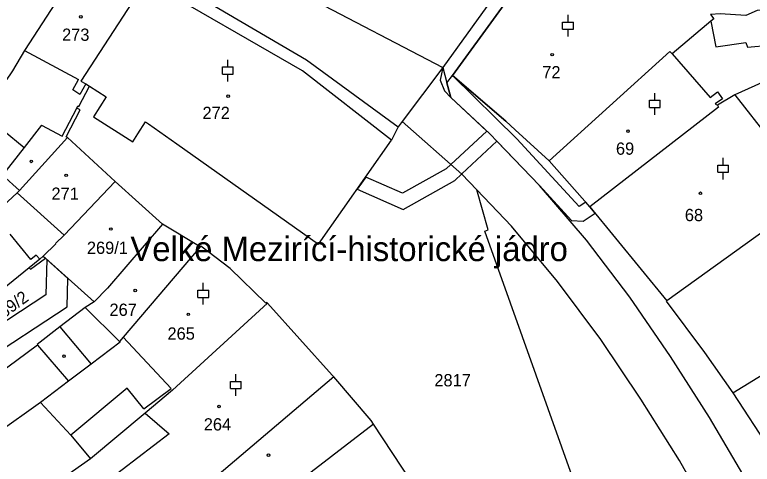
# Model space of a CAD drawing. Extents: x -644096 to -634268, y -1141430 to -1133463.
# Drawn here: x -639306.8 to -639204.5, y -1138260.9 to -1138198.6 of the extents above; entities that cross this region are included whole.
import ezdxf

# ---------------------------------------------------------------- set-up
doc = ezdxf.new("R2010")
doc.units = 0
for name, color, linetype in [('B_Hranice _3D', 7, 'Continuous'), ('M_Svah_Nasyp', 7, 'Continuous'), ('M_Svah_Zarez', 7, 'Continuous'), ('spodek_zarez', 7, 'Continuous'), ('svrsek_osa_sjezdy', 7, 'Continuous'), ('svrsek_osa_terminal_VRT', 7, 'Continuous'), ('svrsek_osa_VRT', 7, 'Continuous'), ('svrsek_popisy_VRT', 7, 'Continuous'), ('terminal_VRT', 7, 'Continuous')]:
    doc.layers.add(name, color=color, linetype=linetype)

msp = doc.modelspace()

# ---------------------------------------------------------------- linework, layer by layer
at = {"layer": 'B_Hranice _3D'}
for points in [[(-639204.08, -1138158.1), (-639211.37, -1138163.71), (-639222.91, -1138175.11), (-639229.56, -1138182.04), (-639234.62, -1138188.16), (-639247.43, -1138205.96), (-639246.86, -1138208.09), (-639246.32, -1138210.1), (-639240.95, -1138215.12), (-639234.02, -1138222.31), (-639229.58, -1138227.15), (-639227.99, -1138227.23), (-639226.33, -1138226.15), (-639227.07, -1138225.25), (-639227.62, -1138224.63), (-639228.53, -1138225.22), (-639237.17, -1138215.86), (-639246.1, -1138207.04), (-639233.23, -1138189.38), (-639232.05, -1138188.02), (-639228.24, -1138184.09), (-639218.15, -1138173.43), (-639210.27, -1138165), (-639202.85, -1138159.67)], [(-639234.62, -1138188.16), (-639247.43, -1138205.96), (-639247.79, -1138207.72), (-639247.19, -1138209.19), (-639246.32, -1138210.1), (-639241.34, -1138214.76), (-639246.32, -1138219.39), (-639246.97, -1138219.99), (-639253.01, -1138223.39), (-639258.12, -1138221.14), (-639259.29, -1138222.8), (-639252.91, -1138225.63), (-639245.79, -1138221.61), (-639244.82, -1138220.71), (-639239.93, -1138216.18), (-639234.02, -1138222.31), (-639229.58, -1138227.15), (-639227.99, -1138227.23), (-639226.33, -1138226.15), (-639227.07, -1138225.25), (-639232.71, -1138218.9), (-639237.39, -1138214.61), (-639238.7, -1138213.41), (-639246.1, -1138207.04), (-639233.23, -1138189.38)], [(-639311.5, -1138246.96), (-639299.5, -1138239.11), (-639299.39, -1138235.2), (-639302.32, -1138232.57), (-639302.46, -1138237.45), (-639313.2, -1138244.48)]]:
    msp.add_lwpolyline(points, dxfattribs=at)
at = {"layer": 'M_Svah_Nasyp'}
for p, q in [((-639210.27, -1138199.54), (-639209.59, -1138203.07)), ((-639209.59, -1138203.07), (-639205.42, -1138202.49)), ((-639205.42, -1138202.49), (-639205.19, -1138203.13)), ((-639205.19, -1138203.13), (-639197.36, -1138202.42)), ((-639305.44, -1138203.61), (-639297.95, -1138207.61)), ((-639215.66, -1138204.07), (-639210.37, -1138210.09)), ((-639298.73, -1138209.05), (-639297.95, -1138207.61)), ((-639296.94, -1138208.23), (-639297.77, -1138209.69)), ((-639297.77, -1138209.69), (-639298.73, -1138209.05)), ((-639210.37, -1138210.09), (-639209.35, -1138209.31)), ((-639208.67, -1138210.28), (-639209.69, -1138210.99)), ((-639209.35, -1138209.31), (-639208.67, -1138210.28)), ((-639206.96, -1138209.72), (-639200.81, -1138217.64)), ((-639209.69, -1138210.99), (-639209.36, -1138211.18)), ((-639300.21, -1138215.48), (-639298.17, -1138211.57)), ((-639303.05, -1138213.96), (-639305.46, -1138217.02)), ((-639303.05, -1138213.96), (-639300.21, -1138215.48)), ((-639306.42, -1138223.31), (-639299.91, -1138229.18)), ((-639304.56, -1138232.57), (-639307.4, -1138229.03)), ((-639304.59, -1138233.92), (-639302.53, -1138232.38)), ((-639303.78, -1138231.98), (-639304.56, -1138232.57)), ((-639303.29, -1138232.51), (-639303.78, -1138231.98)), ((-639304.76, -1138233.7), (-639304.59, -1138233.92)), ((-639292.25, -1138243.92), (-639297.02, -1138239.2)), ((-639300.51, -1138241.89), (-639296.19, -1138247.09)), ((-639291.73, -1138243.31), (-639285.11, -1138250.46)), ((-639291.19, -1138250.38), (-639298.99, -1138256.93)), ((-639288.88, -1138253.26), (-639291.19, -1138250.38)), ((-639288.88, -1138253.26), (-639285.11, -1138250.46)), ((-639288.68, -1138253.89), (-639285.37, -1138256.71)), ((-639285.37, -1138256.71), (-639300.78, -1138268.49))]:
    msp.add_line(p, q, dxfattribs=at)
at = {"layer": 'M_Svah_Zarez'}
for centre in [(-639297.61, -1138198.92), (-639232.28, -1138204.16), (-639277.19, -1138209.92), (-639221.77, -1138214.78), (-639304.48, -1138218.97), (-639299.65, -1138220.89), (-639211.73, -1138223.38), (-639293.46, -1138228.34), (-639290.07, -1138236.87), (-639282.71, -1138240.16), (-639299.94, -1138245.96), (-639278.45, -1138252.95), (-639271.6, -1138259.69)]:
    msp.add_circle(centre, 0.175, dxfattribs=at)
at = {"layer": 'spodek_zarez'}
msp.add_circle((-638683.07, -1137056.85), 1378.08, dxfattribs=at)
at = {"layer": 'svrsek_osa_sjezdy'}
for p, q in [((-639230.08, -1138199.65), (-639230.08, -1138198.65)), ((-639230.83, -1138199.65), (-639229.33, -1138199.65)), ((-639230.83, -1138200.65), (-639230.83, -1138199.65)), ((-639229.33, -1138200.65), (-639229.33, -1138199.65)), ((-639230.83, -1138200.65), (-639229.33, -1138200.65)), ((-639230.08, -1138201.65), (-639230.08, -1138200.65)), ((-639277.23, -1138205.87), (-639277.23, -1138204.87)), ((-639277.98, -1138205.87), (-639276.48, -1138205.87)), ((-639277.98, -1138206.87), (-639277.98, -1138205.87)), ((-639276.48, -1138206.87), (-639276.48, -1138205.87)), ((-639277.98, -1138206.87), (-639276.48, -1138206.87)), ((-639277.23, -1138207.87), (-639277.23, -1138206.87)), ((-639218.06, -1138210.49), (-639218.06, -1138209.49)), ((-639218.81, -1138210.49), (-639217.31, -1138210.49)), ((-639218.81, -1138211.49), (-639218.81, -1138210.49)), ((-639217.31, -1138211.49), (-639217.31, -1138210.49)), ((-639218.81, -1138211.49), (-639217.31, -1138211.49)), ((-639218.06, -1138212.49), (-639218.06, -1138211.49)), ((-639208.58, -1138219.47), (-639208.58, -1138218.47)), ((-639209.33, -1138219.47), (-639207.83, -1138219.47)), ((-639209.33, -1138220.47), (-639209.33, -1138219.47)), ((-639207.83, -1138220.47), (-639207.83, -1138219.47)), ((-639209.33, -1138220.47), (-639207.83, -1138220.47)), ((-639208.58, -1138221.47), (-639208.58, -1138220.47)), ((-639280.64, -1138236.81), (-639280.64, -1138235.81)), ((-639281.39, -1138236.81), (-639279.89, -1138236.81)), ((-639281.39, -1138237.81), (-639281.39, -1138236.81)), ((-639279.89, -1138237.81), (-639279.89, -1138236.81)), ((-639281.39, -1138237.81), (-639279.89, -1138237.81)), ((-639280.64, -1138238.81), (-639280.64, -1138237.81)), ((-639276.13, -1138249.46), (-639276.13, -1138248.46)), ((-639276.88, -1138249.46), (-639275.38, -1138249.46)), ((-639276.88, -1138250.46), (-639276.88, -1138249.46)), ((-639275.38, -1138250.46), (-639275.38, -1138249.46)), ((-639276.88, -1138250.46), (-639275.38, -1138250.46)), ((-639276.13, -1138251.46), (-639276.13, -1138250.46))]:
    msp.add_line(p, q, dxfattribs=at)
at = {"layer": 'svrsek_osa_terminal_VRT'}
msp.add_arc((-642050.26, -1145189.6), 8802.25, 41.413152, 75.317049, dxfattribs=at)
at = {"layer": 'terminal_VRT'}
for p, q in [((-639269.5, -1138194.41), (-639247.43, -1138205.96)), ((-639247.43, -1138205.96), (-639253.08, -1138213.45)), ((-639247.43, -1138205.96), (-639246.86, -1138208.09)), ((-639246.86, -1138208.09), (-639246.1, -1138207.04)), ((-639253.64, -1138214.19), (-639254.54, -1138216.04)), ((-639253.08, -1138213.45), (-639253.64, -1138214.19)), ((-639299.45, -1138215.66), (-639306.12, -1138222.98)), ((-639292.85, -1138221.73), (-639299.45, -1138215.66)), ((-639232.71, -1138218.9), (-639227.07, -1138225.25)), ((-639286.27, -1138227.65), (-639292.85, -1138221.73)), ((-639227.07, -1138225.25), (-639216.38, -1138238.28)), ((-639281.08, -1138230.83), (-639286.27, -1138227.65)), ((-639303.6, -1138244.43), (-639315.43, -1138253.21)), ((-639303.6, -1138244.43), (-639299.33, -1138249.42)), ((-639299.33, -1138249.42), (-639303.22, -1138252.39)), ((-639207.26, -1138251.07), (-639201.8, -1138259.42)), ((-639303.22, -1138252.39), (-639322.29, -1138265.97)), ((-639249.04, -1138267.55), (-639257.06, -1138255.38)), ((-639296.28, -1138260.19), (-639316, -1138274.06))]:
    msp.add_line(p, q, dxfattribs=at)
for points in [[(-639183.04, -1138141.34), (-639204.08, -1138158.1), (-639211.37, -1138163.71), (-639222.91, -1138175.11), (-639229.56, -1138182.04), (-639234.62, -1138188.16), (-639247.43, -1138205.96)], [(-639370.79, -1138158.21), (-639372.14, -1138164.7), (-639345.95, -1138169.56), (-639342.51, -1138171.7), (-639337.76, -1138172.8), (-639333.73, -1138173.95), (-639310.27, -1138181.97), (-639304.02, -1138184.09), (-639287.95, -1138192.18), (-639266.34, -1138204.89), (-639253.64, -1138214.19)], [(-639228.24, -1138184.09), (-639232.05, -1138188.02), (-639233.23, -1138189.38), (-639246.1, -1138207.04)], [(-639296.33, -1138189.56), (-639305.44, -1138203.61), (-639307.09, -1138206.4), (-639307.38, -1138206.82), (-639309.76, -1138210.21), (-639310.93, -1138211.71)], [(-639288.56, -1138193.89), (-639297.61, -1138207.82), (-639296.94, -1138208.23), (-639296.43, -1138208.55)], [(-639254.54, -1138216.04), (-639266.88, -1138206.42), (-639288.56, -1138193.89)], [(-639198.04, -1138197.66), (-639203.88, -1138198.04), (-639205.42, -1138198.76), (-639209.01, -1138198.51), (-639210.33, -1138198.62), (-639209.85, -1138199.19), (-639210.27, -1138199.54), (-639215.66, -1138204.07), (-639215.95, -1138203.73), (-639232.71, -1138218.9)], [(-639197.15, -1138205.85), (-639202.55, -1138207.73), (-639204.2, -1138208.47), (-639206.96, -1138209.72), (-639209.36, -1138211.18), (-639209.21, -1138211.44), (-639227.07, -1138225.25)], [(-639246.1, -1138207.04), (-639238.7, -1138213.41), (-639237.39, -1138214.61), (-639232.71, -1138218.9)], [(-639152.54, -1138417.38), (-639153.75, -1138415.49), (-639152.91, -1138414.86), (-639170.45, -1138387.59), (-639174.65, -1138378.49), (-639177.56, -1138368.92), (-639179.63, -1138359.11), (-639182.77, -1138339.35), (-639186.2, -1138319.7), (-639187.73, -1138310.74), (-639190.76, -1138300.17), (-639193.63, -1138290.67), (-639196.99, -1138281.29), (-639200.92, -1138272), (-639205.39, -1138263.11), (-639210.48, -1138254.46), (-639215.87, -1138246.03), (-639221.52, -1138237.77), (-639227.54, -1138229.89), (-639234.02, -1138222.31), (-639240.95, -1138215.12), (-639246.32, -1138210.1), (-639246.86, -1138208.09)], [(-639299.45, -1138215.66), (-639299.62, -1138215.56), (-639297.68, -1138211.81), (-639298.17, -1138211.57), (-639298.02, -1138211.28), (-639297.88, -1138211.35), (-639296.43, -1138208.55)], [(-639296.43, -1138208.55), (-639294.08, -1138210), (-639295.85, -1138212.81), (-639290.39, -1138216.24), (-639289.71, -1138215.16), (-639288.66, -1138213.49), (-639288.24, -1138213.78), (-639284.29, -1138216.52), (-639264.66, -1138230.44), (-639254.54, -1138216.04)], [(-639311.32, -1138212.21), (-639305.46, -1138217.02), (-639308.48, -1138220.86), (-639306.12, -1138222.98)], [(-639242.72, -1138222.9), (-639244.8, -1138220.72), (-639253.08, -1138213.45)], [(-639178.67, -1138213.45), (-639181.96, -1138214.63), (-639186.79, -1138216.36), (-639186.51, -1138216.92), (-639188.52, -1138217.97), (-639190.28, -1138218.89), (-639190.84, -1138219.18), (-639190.56, -1138219.71), (-639216.38, -1138238.28)], [(-639292.85, -1138221.73), (-639299.91, -1138229.18), (-639301.1, -1138230.36), (-639301.06, -1138230.39), (-639302.84, -1138232.09)], [(-639306.12, -1138222.98), (-639306.42, -1138223.31), (-639316.39, -1138232.54), (-639328.62, -1138243.92), (-639335.93, -1138250.72)], [(-639185.42, -1138365.67), (-639188.4, -1138360.37), (-639194.59, -1138349.89), (-639200.17, -1138339.68), (-639204.48, -1138329.71), (-639208.81, -1138319.54), (-639222.38, -1138281.97), (-639229.26, -1138263.26), (-639241.62, -1138228.66), (-639241.17, -1138228.43), (-639242.72, -1138222.9)], [(-639185.42, -1138365.67), (-639187.13, -1138355.77), (-639190.24, -1138336.11), (-639193.64, -1138316.3), (-639195.91, -1138306.6), (-639198.92, -1138297.06), (-639201.84, -1138287.49), (-639205.43, -1138278.18), (-639209.74, -1138269.15), (-639214.65, -1138260.44), (-639219.99, -1138251.95), (-639225.55, -1138243.64), (-639231.53, -1138235.62), (-639237.92, -1138227.95), (-639242.72, -1138222.9)], [(-639286.27, -1138227.65), (-639293.92, -1138236.52), (-639295.78, -1138238.44)], [(-639271.74, -1138238.63), (-639271.84, -1138238.52), (-639271.97, -1138238.64), (-639276.89, -1138233.83), (-639280.97, -1138230.7), (-639281.08, -1138230.83)], [(-639281.08, -1138230.83), (-639291.73, -1138243.31), (-639292.25, -1138243.92), (-639292.16, -1138244.01), (-639296.19, -1138247.09), (-639299.33, -1138249.42)], [(-639302.84, -1138232.09), (-639303.29, -1138232.51), (-639304.76, -1138233.7), (-639312.72, -1138240.14), (-639312.81, -1138240.03), (-639315.41, -1138242.32), (-639320.57, -1138246.2)], [(-639302.84, -1138232.09), (-639302.53, -1138232.38), (-639295.78, -1138238.44)], [(-639207.26, -1138251.07), (-639191.12, -1138241.16), (-639190.23, -1138242.82), (-639188.36, -1138241.66), (-639182.42, -1138237.96), (-639182.15, -1138237.79), (-639180.89, -1138240.04), (-639178.24, -1138238.18), (-639177.37, -1138237.56), (-639173.75, -1138241.51)], [(-639295.78, -1138238.44), (-639297.02, -1138239.2), (-639300.51, -1138241.89), (-639303.68, -1138244.33), (-639303.6, -1138244.43)], [(-639271.74, -1138238.63), (-639284.91, -1138250.68), (-639288.68, -1138253.89), (-639296.28, -1138260.19)], [(-639262.54, -1138248.85), (-639262.76, -1138248.58), (-639271.74, -1138238.63)], [(-639216.38, -1138238.28), (-639216.5, -1138238.34), (-639211.16, -1138245.45), (-639207.26, -1138251.07)], [(-639262.54, -1138248.85), (-639279.35, -1138263.11), (-639287.3, -1138269.14), (-639296.04, -1138275.31), (-639296.09, -1138275.2), (-639299.63, -1138277.05), (-639304.41, -1138279.55), (-639309.99, -1138283.16), (-639313.23, -1138285.26)], [(-639257.06, -1138255.38), (-639257.39, -1138254.88), (-639262.54, -1138248.85)], [(-639303.22, -1138252.39), (-639298.99, -1138256.93), (-639296.28, -1138260.19)], [(-639257.06, -1138255.38), (-639274.49, -1138268.85), (-639277.13, -1138270.83), (-639295.73, -1138282.66), (-639296.11, -1138282.86), (-639309.07, -1138290.14), (-639309.58, -1138290.48)]]:
    msp.add_lwpolyline(points, dxfattribs=at)

# ---------------------------------------------------------------- texts
at = {"layer": 'svrsek_osa_VRT'}
for s, p in [('273', (-639300.21, -1138202.25)), ('72', (-639233.65, -1138207.45)), ('272', (-639280.75, -1138213.09)), ('69', (-639223.44, -1138218.04)), ('271', (-639301.68, -1138224.29)), ('68', (-639213.89, -1138227.25)), ('269/1', (-639296.77, -1138231.79)), ('267', (-639293.64, -1138240.38)), ('265', (-639285.6, -1138243.68)), ('2817', (-639248.61, -1138250.15)), ('264', (-639280.57, -1138256.27))]:
    msp.add_text(s, height=1.7, dxfattribs=at).set_placement(p)
msp.add_text('269/2', height=1.7, rotation=36, dxfattribs=at).set_placement((-639309.29, -1138241.51))
at = {"layer": 'svrsek_popisy_VRT'}
msp.add_text('Velké Mezirící-historické jádro', height=3.4, dxfattribs=at).set_placement((-639290.74, -1138232.79))

doc.saveas('drawing.dxf')
